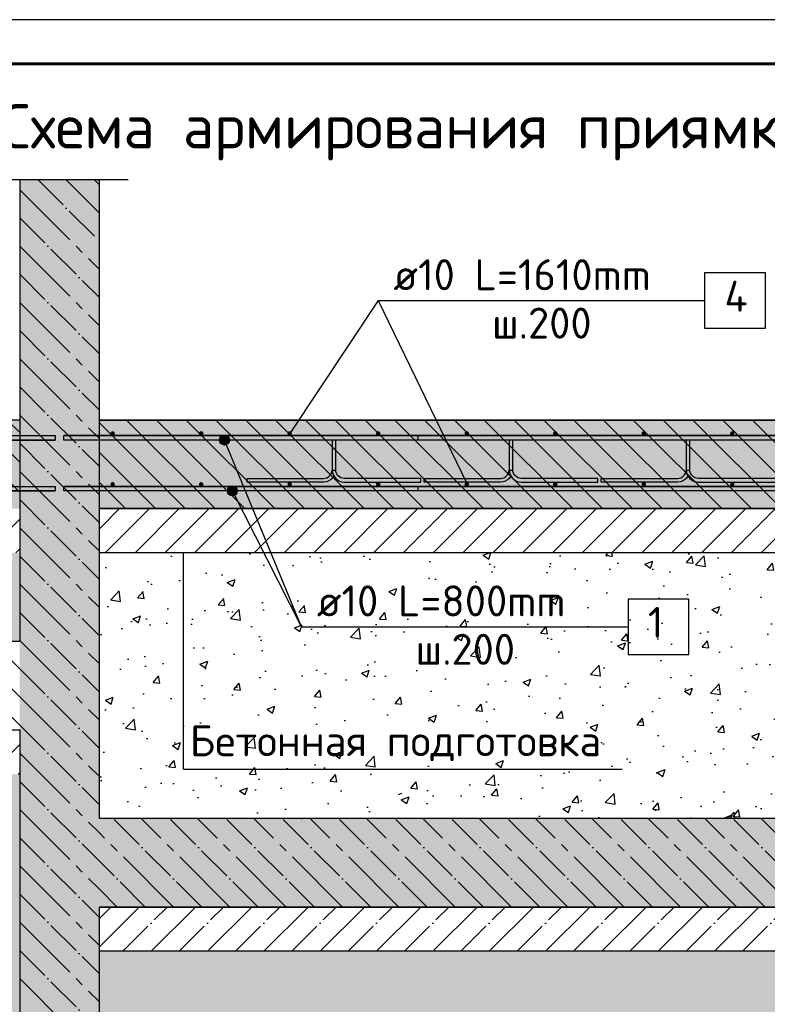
# Model space of a CAD drawing. Header units: millimetres. Extents: x 40580 to 559114, y -343730 to 81020.
# Tile 266 of 656: x 307726 to 316172, y -48516 to -37394. Entities that reach past the tile are written whole.
import ezdxf

# ---------------------------------------------------------------- set-up
doc = ezdxf.new("R2010")
doc.units = ezdxf.units.MM
doc.linetypes.add('______11', pattern=[500, 400, -50, 0, -50])
doc.linetypes.add('______5', pattern=[1100, 800, -100, 100, -100])
for name, color, linetype in [('_____________________', 96, 'Continuous'), ('______________________', 7, 'Continuous'), ('_________________________0', 7, 'Continuous'), ('Тонкие', 7, 'Continuous'), ('ФВ-2', 7, 'Continuous')]:
    doc.layers.add(name, color=color, linetype=linetype)
doc.layers.add('Standard', color=7, linetype='Continuous', lineweight=25)
doc.styles.add('ISOCPEUR', font='isocpeur.ttf')
doc.linetypes.add('ГОСТ 2.303 8', pattern='A,40,[2,GOST 2.303-68.shx,S=1,R=0,X=0,Y=0],-8', length=48)

# ---------------------------------------------------------------- blocks, each defined once
blk = doc.blocks.new('Из_буфера8386')
at = {"linetype": 'Continuous', "lineweight": 25, "ltscale": 100}
blk.add_lwpolyline([(62, 59400), (62, 0), (42062, 0), (42062, 59400), (62, 59400)], dxfattribs=at)
blk.add_lwpolyline([(62, 59400), (62, 0), (42062, 0), (42062, 59400), (62, 59400)], dxfattribs=at)
at = {"linetype": 'Continuous', "lineweight": 60, "ltscale": 100}
blk.add_lwpolyline([(2062, 58900), (2062, 500), (41562, 500), (41562, 58900), (2062, 58900)], dxfattribs=at)

msp = doc.modelspace()

# ---------------------------------------------------------------- hatches: boundary and pattern name
at = {"layer": 'Standard', "linetype": 'Continuous'}
for points in [[(307726.5, -55416.8), (308626.5, -55416.8), (308626.5, -39204.2), (307726.5, -39204.2)], [(307726.5, -41916.8), (299726.5, -41916.8), (299726.5, -42916.8), (307726.5, -42916.8)], [(321926.5, -41916.8), (308626.5, -41916.8), (308626.5, -42916.8), (321926.5, -42916.8)], [(321926.5, -46416.8), (308626.5, -46416.8), (308626.5, -47416.8), (321926.5, -47416.8)]]:
    msp.add_hatch(color=9, dxfattribs=at).paths.add_polyline_path(points)
at = {"layer": 'ФВ-2'}
h = msp.add_hatch(dxfattribs=at)
h.set_pattern_fill('ANSI31', color=253, scale=75, angle=90)
h.set_pattern_definition([(135, (-1113078.07, 1151771.47), (-168.379802, -168.379802), [])])
edge = h.paths.add_edge_path()
edge.add_line((321926.5, -41916.8), (321926.5, -42916.8))
edge.add_line((321926.5, -42916.8), (308626.5, -42916.8))
edge.add_line((308626.5, -42916.8), (308626.5, -41916.8))
edge.add_line((321926.5, -41916.8), (308626.5, -41916.8))
h.paths.add_polyline_path([(299726.5, -41916.8), (307726.5, -41916.8), (307726.5, -42916.8), (299726.5, -42916.8)])
h = msp.add_hatch(dxfattribs=at)
h.set_pattern_fill('ANSI31', color=253, scale=75)
h.set_pattern_definition([(45, (-1113078.07, 1151771.47), (-168.379802, 168.379802), [])])
h.paths.add_polyline_path([(321926.5, -42916.8), (321926.5, -43416.8), (308626.5, -43416.8), (308626.5, -42916.8)])
h.paths.add_polyline_path([(307726.5, -42916.8), (307726.5, -43416.8), (299726.5, -43416.8), (299726.5, -42916.8)])
h = msp.add_hatch(dxfattribs=at)
h.set_pattern_fill('AR-CONC', color=256, scale=5)
h.set_pattern_definition([(50, (-35811, 69074.55), (910.9233, -79.6954), [95.25, -1047.75]), (355, (-35811, 69074.55), (-176.217, 955.2842), [76.2, -838.203]), (100.45144, (-35735.1, 69067.9), (734.7062, 875.5888), [80.95, -890.4512]), (46.1842, (-35811, 69328.5), (1355.3952, -210.2116), [142.875, -1571.625]), (96.63556, (-35698.1, 69311), (1187.0207, 1237.1306), [121.425, -1335.678]), (351.18415, (-35811, 69328.5), (1187.0207, 1237.1306), [114.3, -1257.2987]), (21, (-35684, 69265.05), (758.072, -511.326), [95.25, -1047.75]), (326, (-35684, 69265.05), (309.0101, 920.9398), [76.2, -838.2]), (71.45144, (-35620.9, 69222.4), (1067.082, 409.6138), [80.95, -890.4497]), (37.5, (-35811.03, 69074.55), (15.44302, 422.7752), [0, -828.04, 0, -850.9, 0, -841.375]), (7.5, (-35811.03, 69074.55), (334.0983, 500.9029), [0, -485.14, 0, -808.99, 0, -320.675]), (327.5, (-36094.24, 69074.55), (677.95298, -28.64372), [0, -317.5, 0, -990.6, 0, -1314.45]), (317.5, (-36221.24, 69074.55), (740.6459, 127.1325), [0, -412.75, 0, -657.86, 0, -933.45])])
h.paths.add_polyline_path([(307726.5, -55416.8), (299726.5, -55416.8), (299726.5, -45916.8), (307726.5, -45916.8)])
h.paths.add_polyline_path([(321926.5, -52242.5), (321926.5, -52560.7), (321926.5, -52878.9), (321926.5, -53197.1), (321926.5, -53515.3), (321926.5, -53833.5), (321926.5, -54151.7), (321926.5, -54469.9), (321926.5, -54788.1), (321926.5, -55106.3), (321926.5, -55416.8), (321666.1, -55416.8), (321347.9, -55416.8), (321029.7, -55416.8), (320711.5, -55416.8), (320393.3, -55416.8), (320075.1, -55416.8), (319756.9, -55416.8), (319438.7, -55416.8), (319120.5, -55416.8), (318802.3, -55416.8), (318484.1, -55416.8), (318165.9, -55416.8), (317847.7, -55416.8), (317529.5, -55416.8), (317211.3, -55416.8), (316893.1, -55416.8), (316574.9, -55416.8), (316256.7, -55416.8), (315938.5, -55416.8), (315620.3, -55416.8), (315302.1, -55416.8), (314983.9, -55416.8), (314665.7, -55416.8), (314347.5, -55416.8), (314029.3, -55416.8), (313711.1, -55416.8), (313392.9, -55416.8), (313074.7, -55416.8), (312756.5, -55416.8), (312438.3, -55416.8), (312120.1, -55416.8), (311801.9, -55416.8), (311483.7, -55416.8), (311165.5, -55416.8), (310847.3, -55416.8), (310529.1, -55416.8), (310210.9, -55416.8), (309892.7, -55416.8), (309574.5, -55416.8), (309256.3, -55416.8), (308938.1, -55416.8), (308626.5, -55416.8), (308626.5, -55170.6), (308626.5, -54852.4), (308626.5, -54534.2), (308626.5, -54216), (308626.5, -53897.8), (308626.5, -53579.6), (308626.5, -53261.4), (308626.5, -52943.2), (308626.5, -52625), (308626.5, -52306.8), (308626.5, -51988.6), (308626.5, -51670.4), (308626.5, -51352.2), (308626.5, -51034), (308626.5, -50715.8), (308626.5, -50397.6), (308626.5, -50079.4), (308626.5, -49761.2), (308626.5, -49443), (308626.5, -49124.8), (308626.5, -48806.6), (308626.5, -48488.4), (308626.5, -48170.2), (308626.5, -47916.8), (308892.5, -47916.8), (309210.7, -47916.8), (309528.9, -47916.8), (309847.1, -47916.8), (310165.3, -47916.8), (310483.5, -47916.8), (310801.7, -47916.8), (311119.9, -47916.8), (311438.1, -47916.8), (311756.3, -47916.8), (312074.5, -47916.8), (312392.7, -47916.8), (312710.9, -47916.8), (313029.1, -47916.8), (313347.3, -47916.8), (313665.5, -47916.8), (313983.7, -47916.8), (314301.9, -47916.8), (314620.1, -47916.8), (314938.3, -47916.8), (315256.5, -47916.8), (315574.7, -47916.8), (315892.9, -47916.8), (316211.1, -47916.8), (316529.3, -47916.8), (316847.5, -47916.8), (317165.7, -47916.8), (317483.9, -47916.8), (317802.1, -47916.8), (318120.3, -47916.8), (318438.5, -47916.8), (318756.7, -47916.8), (319074.9, -47916.8), (319393.1, -47916.8), (319711.3, -47916.8), (320029.5, -47916.8), (320347.7, -47916.8), (320665.9, -47916.8), (320984.1, -47916.8), (321302.3, -47916.8), (321620.5, -47916.8), (321926.5, -47916.8), (321926.5, -48105.9), (321926.5, -48424.1), (321926.5, -48742.3), (321926.5, -49060.5), (321926.5, -49378.7), (321926.5, -49696.9), (321926.5, -50015.1), (321926.5, -50333.3), (321926.5, -50651.5), (321926.5, -50969.7), (321926.5, -51287.9), (321926.5, -51606.1), (321926.5, -51924.3)])
h.paths.add_polyline_path([(299726.5, -43725), (299726.5, -43428.8), (299733.7, -43416.8), (303876.2, -43416.8), (305632.5, -43416.8), (306681.6, -43416.8), (306467.2, -43943.3), (302779.7, -43943.3), (302779.7, -43630.8), (302092.2, -43630.8), (302092.2, -44255.8), (302779.7, -44255.8), (302779.7, -43943.3), (306467.2, -43943.3), (306785.6, -43416.8), (307726.5, -43416.8), (307726.5, -43451.9), (307726.5, -43770.1), (307726.5, -44088.3), (307726.5, -44406.5), (307726.5, -44416.8), (307418.6, -44416.8), (307100.4, -44416.8), (306782.2, -44416.8), (306464, -44416.8), (306145.8, -44416.8), (305827.6, -44416.8), (305509.4, -44416.8), (305191.2, -44416.8), (304873, -44416.8), (304554.8, -44416.8), (304236.7, -44416.8), (303918.5, -44416.8), (303600.3, -44416.8), (303282.1, -44416.8), (302963.9, -44416.8), (302645.7, -44416.8), (302327.5, -44416.8), (302009.3, -44416.8), (301691.1, -44416.8), (301372.9, -44416.8), (301054.7, -44416.8), (300736.5, -44416.8), (300418.3, -44416.8), (300100.1, -44416.8), (299781.9, -44416.8), (299726.5, -44416.8), (299726.5, -44361.4), (299726.5, -44043.2)])
h = msp.add_hatch(dxfattribs=at)
h.set_pattern_fill('AR-CONC', color=256, scale=5)
h.set_pattern_definition([(50, (-270.3, 15093.1), (910.9233, -79.6954), [95.25, -1047.75]), (355, (-270.3, 15093.1), (-176.217, 955.2842), [76.2, -838.203]), (100.45144, (-194.4, 15086.4), (734.7062, 875.5888), [80.95, -890.4512]), (46.1842, (-270.3, 15347.1), (1355.3952, -210.2116), [142.875, -1571.625]), (96.63556, (-157.4, 15329.6), (1187.0207, 1237.1306), [121.425, -1335.678]), (351.18415, (-270.3, 15347), (1187.0207, 1237.1306), [114.3, -1257.2987]), (21, (-143.3, 15283.6), (758.072, -511.326), [95.25, -1047.75]), (326, (-143.3, 15283.6), (309.0101, 920.9398), [76.2, -838.2]), (71.45144, (-80.2, 15241), (1067.082, 409.6138), [80.95, -890.4497]), (37.5, (-270.34, 15093.07), (15.44302, 422.7752), [0, -828.04, 0, -850.9, 0, -841.375]), (7.5, (-270.34, 15093.07), (334.0983, 500.9029), [0, -485.14, 0, -808.99, 0, -320.675]), (327.5, (-553.55, 15093.07), (677.95298, -28.64372), [0, -317.5, 0, -990.6, 0, -1314.45]), (317.5, (-680.55, 15093.07), (740.6459, 127.1325), [0, -412.75, 0, -657.86, 0, -933.45])])
h.paths.add_polyline_path([(308626.5, -46416.8), (308626.5, -43416.8), (321926.5, -43416.8), (321926.5, -46416.8)])

# ---------------------------------------------------------------- linework, layer by layer
at = {"layer": '_____________________', "color": 7, "linetype": 'Continuous'}
for p, q in [((316151.5, -40254.3), (315464, -40254.3)), ((315464, -40254.3), (315464, -40879.3)), ((316151.5, -40879.3), (316151.5, -40254.3)), ((311776.5, -40566.8), (310776.5, -42066.8)), ((311776.5, -40566.8), (315464, -40566.8)), ((311776.5, -40566.8), (312781.3, -42640.9)), ((315464, -40879.3), (316151.5, -40879.3)), ((309983, -42141.8), (309983, -42141.8)), ((310039.3, -42085.6), (310039.3, -42085.6)), ((310911.7, -44251.4), (310039.3, -42141.8)), ((310095.5, -42141.8), (310095.5, -42141.8)), ((310039.3, -42198.1), (310039.3, -42198.1)), ((310128.7, -42660.6), (310128.7, -42660.6)), ((310072.5, -42716.8), (310072.5, -42716.8)), ((310911.7, -44251.4), (310128.7, -42716.8)), ((310128.7, -42773.1), (310128.7, -42773.1)), ((310185, -42716.8), (310185, -42716.8)), ((315286.7, -43938.9), (314599.2, -43938.9)), ((314599.2, -43938.9), (314599.2, -44563.9)), ((315286.7, -44563.9), (315286.7, -43938.9)), ((310911.7, -44251.4), (314599.2, -44251.4)), ((314599.2, -44563.9), (315286.7, -44563.9))]:
    msp.add_line(p, q, dxfattribs=at)
at = {"layer": '_____________________', "color": 4, "linetype": 'Continuous'}
for p, q in [((312226.5, -42141.8), (312226.5, -42091.8)), ((312226.5, -42716.8), (312226.5, -42666.8))]:
    msp.add_line(p, q, dxfattribs=at)
at = {"layer": '_____________________', "color": 4, "linetype": 'Continuous', "extrusion": (0, 0, -1)}
for points in [[(-299326.5, -42141.8), (-299326.5, -42091.8), (-308126.5, -42091.8), (-308126.5, -42141.8), (-299326.5, -42141.8), (-308126.5, -42141.8), (-299326.5, -42141.8), (-308126.5, -42141.8)], [(-299326.5, -42716.8), (-299326.5, -42666.8), (-308126.5, -42666.8), (-308126.5, -42716.8), (-299326.5, -42716.8), (-308126.5, -42716.8), (-299326.5, -42716.8), (-308126.5, -42716.8)]]:
    msp.add_lwpolyline(points, dxfattribs=at)
at = {"layer": '_____________________', "color": 4, "linetype": 'Continuous'}
for points in [[(322326.5, -42091.8), (322326.5, -42141.8), (308226.5, -42141.8), (308226.5, -42091.8), (322326.5, -42091.8), (308226.5, -42091.8), (322326.5, -42091.8), (308226.5, -42091.8)], [(322326.5, -42666.8), (322326.5, -42716.8), (308226.5, -42716.8), (308226.5, -42666.8), (322326.5, -42666.8), (308226.5, -42666.8), (322326.5, -42666.8), (308226.5, -42666.8)]]:
    msp.add_lwpolyline(points, dxfattribs=at)
at = {"layer": '_____________________', "color": 7, "linetype": 'Continuous'}
for centre in [(310039.3, -42141.8), (310128.7, -42716.8)]:
    msp.add_circle(centre, 56.3, dxfattribs=at)
at = {"layer": '_____________________', "color": 4, "linetype": 'Continuous'}
for points in [[(308753.4, -42076.4), (308751.5, -42066.8), (308753.4, -42057.2)], [(308758.8, -42084.5), (308753.4, -42057.2), (308758.8, -42049.1)], [(308753.4, -42076.4), (308753.4, -42057.2), (308758.8, -42084.5)], [(308766.9, -42089.9), (308758.8, -42049.1), (308766.9, -42043.7)], [(308758.8, -42084.5), (308758.8, -42049.1), (308766.9, -42089.9)], [(308776.5, -42091.8), (308766.9, -42043.7), (308776.5, -42041.8)], [(308766.9, -42089.9), (308766.9, -42043.7), (308776.5, -42091.8)], [(308776.5, -42091.8), (308776.5, -42041.8), (308786.1, -42089.9)], [(308786.1, -42089.9), (308776.5, -42041.8), (308786.1, -42043.7)], [(308786.1, -42089.9), (308786.1, -42043.7), (308794.2, -42084.5)], [(308794.2, -42084.5), (308786.1, -42043.7), (308794.2, -42049.1)], [(308794.2, -42084.5), (308794.2, -42049.1), (308799.6, -42076.4)], [(308799.6, -42076.4), (308794.2, -42049.1), (308799.6, -42057.2)], [(308799.6, -42076.4), (308799.6, -42057.2), (308801.5, -42066.8)], [(309753.4, -42076.4), (309751.5, -42066.8), (309753.4, -42057.2)], [(309758.8, -42084.5), (309753.4, -42057.2), (309758.8, -42049.1)], [(309753.4, -42076.4), (309753.4, -42057.2), (309758.8, -42084.5)], [(309766.9, -42089.9), (309758.8, -42049.1), (309766.9, -42043.7)], [(309758.8, -42084.5), (309758.8, -42049.1), (309766.9, -42089.9)], [(309776.5, -42091.8), (309766.9, -42043.7), (309776.5, -42041.8)], [(309766.9, -42089.9), (309766.9, -42043.7), (309776.5, -42091.8)], [(309776.5, -42091.8), (309776.5, -42041.8), (309786.1, -42089.9)], [(309786.1, -42089.9), (309776.5, -42041.8), (309786.1, -42043.7)], [(309786.1, -42089.9), (309786.1, -42043.7), (309794.2, -42084.5)], [(309794.2, -42084.5), (309786.1, -42043.7), (309794.2, -42049.1)], [(309794.2, -42084.5), (309794.2, -42049.1), (309799.6, -42076.4)], [(309799.6, -42076.4), (309794.2, -42049.1), (309799.6, -42057.2)], [(309799.6, -42076.4), (309799.6, -42057.2), (309801.5, -42066.8)], [(310753.4, -42076.4), (310751.5, -42066.8), (310753.4, -42057.2)], [(310758.8, -42084.5), (310753.4, -42057.2), (310758.8, -42049.1)], [(310753.4, -42076.4), (310753.4, -42057.2), (310758.8, -42084.5)], [(310766.9, -42089.9), (310758.8, -42049.1), (310766.9, -42043.7)], [(310758.8, -42084.5), (310758.8, -42049.1), (310766.9, -42089.9)], [(310776.5, -42091.8), (310766.9, -42043.7), (310776.5, -42041.8)], [(310766.9, -42089.9), (310766.9, -42043.7), (310776.5, -42091.8)], [(310776.5, -42091.8), (310776.5, -42041.8), (310786.1, -42089.9)], [(310786.1, -42089.9), (310776.5, -42041.8), (310786.1, -42043.7)], [(310786.1, -42089.9), (310786.1, -42043.7), (310794.2, -42084.5)], [(310794.2, -42084.5), (310786.1, -42043.7), (310794.2, -42049.1)], [(310794.2, -42084.5), (310794.2, -42049.1), (310799.6, -42076.4)], [(310799.6, -42076.4), (310794.2, -42049.1), (310799.6, -42057.2)], [(310799.6, -42076.4), (310799.6, -42057.2), (310801.5, -42066.8)], [(311753.4, -42076.4), (311751.5, -42066.8), (311753.4, -42057.2)], [(311758.8, -42084.5), (311753.4, -42057.2), (311758.8, -42049.1)], [(311753.4, -42076.4), (311753.4, -42057.2), (311758.8, -42084.5)], [(311766.9, -42089.9), (311758.8, -42049.1), (311766.9, -42043.7)], [(311758.8, -42084.5), (311758.8, -42049.1), (311766.9, -42089.9)], [(311776.5, -42091.8), (311766.9, -42043.7), (311776.5, -42041.8)], [(311766.9, -42089.9), (311766.9, -42043.7), (311776.5, -42091.8)], [(311776.5, -42091.8), (311776.5, -42041.8), (311786.1, -42089.9)], [(311786.1, -42089.9), (311776.5, -42041.8), (311786.1, -42043.7)], [(311786.1, -42089.9), (311786.1, -42043.7), (311794.2, -42084.5)], [(311794.2, -42084.5), (311786.1, -42043.7), (311794.2, -42049.1)], [(311794.2, -42084.5), (311794.2, -42049.1), (311799.6, -42076.4)], [(311799.6, -42076.4), (311794.2, -42049.1), (311799.6, -42057.2)], [(311799.6, -42076.4), (311799.6, -42057.2), (311801.5, -42066.8)], [(312753.4, -42076.4), (312751.5, -42066.8), (312753.4, -42057.2)], [(312758.8, -42084.5), (312753.4, -42057.2), (312758.8, -42049.1)], [(312753.4, -42076.4), (312753.4, -42057.2), (312758.8, -42084.5)], [(312766.9, -42089.9), (312758.8, -42049.1), (312766.9, -42043.7)], [(312758.8, -42084.5), (312758.8, -42049.1), (312766.9, -42089.9)], [(312776.5, -42091.8), (312766.9, -42043.7), (312776.5, -42041.8)], [(312766.9, -42089.9), (312766.9, -42043.7), (312776.5, -42091.8)], [(312776.5, -42091.8), (312776.5, -42041.8), (312786.1, -42089.9)], [(312786.1, -42089.9), (312776.5, -42041.8), (312786.1, -42043.7)], [(312786.1, -42089.9), (312786.1, -42043.7), (312794.2, -42084.5)], [(312794.2, -42084.5), (312786.1, -42043.7), (312794.2, -42049.1)], [(312794.2, -42084.5), (312794.2, -42049.1), (312799.6, -42076.4)], [(312799.6, -42076.4), (312794.2, -42049.1), (312799.6, -42057.2)], [(312799.6, -42076.4), (312799.6, -42057.2), (312801.5, -42066.8)], [(313753.4, -42076.4), (313751.5, -42066.8), (313753.4, -42057.2)], [(313758.8, -42084.5), (313753.4, -42057.2), (313758.8, -42049.1)], [(313753.4, -42076.4), (313753.4, -42057.2), (313758.8, -42084.5)], [(313766.9, -42089.9), (313758.8, -42049.1), (313766.9, -42043.7)], [(313758.8, -42084.5), (313758.8, -42049.1), (313766.9, -42089.9)], [(313776.5, -42091.8), (313766.9, -42043.7), (313776.5, -42041.8)], [(313766.9, -42089.9), (313766.9, -42043.7), (313776.5, -42091.8)], [(313776.5, -42091.8), (313776.5, -42041.8), (313786.1, -42089.9)], [(313786.1, -42089.9), (313776.5, -42041.8), (313786.1, -42043.7)], [(313786.1, -42089.9), (313786.1, -42043.7), (313794.2, -42084.5)], [(313794.2, -42084.5), (313786.1, -42043.7), (313794.2, -42049.1)], [(313794.2, -42084.5), (313794.2, -42049.1), (313799.6, -42076.4)], [(313799.6, -42076.4), (313794.2, -42049.1), (313799.6, -42057.2)], [(313799.6, -42076.4), (313799.6, -42057.2), (313801.5, -42066.8)], [(314753.4, -42076.4), (314751.5, -42066.8), (314753.4, -42057.2)], [(314758.8, -42084.5), (314753.4, -42057.2), (314758.8, -42049.1)], [(314753.4, -42076.4), (314753.4, -42057.2), (314758.8, -42084.5)], [(314766.9, -42089.9), (314758.8, -42049.1), (314766.9, -42043.7)], [(314758.8, -42084.5), (314758.8, -42049.1), (314766.9, -42089.9)], [(314776.5, -42091.8), (314766.9, -42043.7), (314776.5, -42041.8)], [(314766.9, -42089.9), (314766.9, -42043.7), (314776.5, -42091.8)], [(314776.5, -42091.8), (314776.5, -42041.8), (314786.1, -42089.9)], [(314786.1, -42089.9), (314776.5, -42041.8), (314786.1, -42043.7)], [(314786.1, -42089.9), (314786.1, -42043.7), (314794.2, -42084.5)], [(314794.2, -42084.5), (314786.1, -42043.7), (314794.2, -42049.1)], [(314794.2, -42084.5), (314794.2, -42049.1), (314799.6, -42076.4)], [(314799.6, -42076.4), (314794.2, -42049.1), (314799.6, -42057.2)], [(314799.6, -42076.4), (314799.6, -42057.2), (314801.5, -42066.8)], [(315753.4, -42076.4), (315751.5, -42066.8), (315753.4, -42057.2)], [(315758.8, -42084.5), (315753.4, -42057.2), (315758.8, -42049.1)], [(315753.4, -42076.4), (315753.4, -42057.2), (315758.8, -42084.5)], [(315766.9, -42089.9), (315758.8, -42049.1), (315766.9, -42043.7)], [(315758.8, -42084.5), (315758.8, -42049.1), (315766.9, -42089.9)], [(315776.5, -42091.8), (315766.9, -42043.7), (315776.5, -42041.8)], [(315766.9, -42089.9), (315766.9, -42043.7), (315776.5, -42091.8)], [(315776.5, -42091.8), (315776.5, -42041.8), (315786.1, -42089.9)], [(315786.1, -42089.9), (315776.5, -42041.8), (315786.1, -42043.7)], [(315786.1, -42089.9), (315786.1, -42043.7), (315794.2, -42084.5)], [(315794.2, -42084.5), (315786.1, -42043.7), (315794.2, -42049.1)], [(315794.2, -42084.5), (315794.2, -42049.1), (315799.6, -42076.4)], [(315799.6, -42076.4), (315794.2, -42049.1), (315799.6, -42057.2)], [(315799.6, -42076.4), (315799.6, -42057.2), (315801.5, -42066.8)], [(308753.4, -42651.4), (308751.5, -42641.8), (308753.4, -42632.2)], [(308758.8, -42659.5), (308753.4, -42632.2), (308758.8, -42624.1)], [(308753.4, -42651.4), (308753.4, -42632.2), (308758.8, -42659.5)], [(308766.9, -42664.9), (308758.8, -42624.1), (308766.9, -42618.7)], [(308758.8, -42659.5), (308758.8, -42624.1), (308766.9, -42664.9)], [(308776.5, -42666.8), (308766.9, -42618.7), (308776.5, -42616.8)], [(308766.9, -42664.9), (308766.9, -42618.7), (308776.5, -42666.8)], [(308776.5, -42666.8), (308776.5, -42616.8), (308786.1, -42664.9)], [(308786.1, -42664.9), (308776.5, -42616.8), (308786.1, -42618.7)], [(308786.1, -42664.9), (308786.1, -42618.7), (308794.2, -42659.5)], [(308794.2, -42659.5), (308786.1, -42618.7), (308794.2, -42624.1)], [(308794.2, -42659.5), (308794.2, -42624.1), (308799.6, -42651.4)], [(308799.6, -42651.4), (308794.2, -42624.1), (308799.6, -42632.2)], [(308799.6, -42651.4), (308799.6, -42632.2), (308801.5, -42641.8)], [(309753.4, -42651.4), (309751.5, -42641.8), (309753.4, -42632.2)], [(309758.8, -42659.5), (309753.4, -42632.2), (309758.8, -42624.1)], [(309753.4, -42651.4), (309753.4, -42632.2), (309758.8, -42659.5)], [(309766.9, -42664.9), (309758.8, -42624.1), (309766.9, -42618.7)], [(309758.8, -42659.5), (309758.8, -42624.1), (309766.9, -42664.9)], [(309776.5, -42666.8), (309766.9, -42618.7), (309776.5, -42616.8)], [(309766.9, -42664.9), (309766.9, -42618.7), (309776.5, -42666.8)], [(309776.5, -42666.8), (309776.5, -42616.8), (309786.1, -42664.9)], [(309786.1, -42664.9), (309776.5, -42616.8), (309786.1, -42618.7)], [(309786.1, -42664.9), (309786.1, -42618.7), (309794.2, -42659.5)], [(309794.2, -42659.5), (309786.1, -42618.7), (309794.2, -42624.1)], [(309794.2, -42659.5), (309794.2, -42624.1), (309799.6, -42651.4)], [(309799.6, -42651.4), (309794.2, -42624.1), (309799.6, -42632.2)], [(309799.6, -42651.4), (309799.6, -42632.2), (309801.5, -42641.8)], [(310753.4, -42651.4), (310751.5, -42641.8), (310753.4, -42632.2)], [(310758.8, -42659.5), (310753.4, -42632.2), (310758.8, -42624.1)], [(310753.4, -42651.4), (310753.4, -42632.2), (310758.8, -42659.5)], [(310766.9, -42664.9), (310758.8, -42624.1), (310766.9, -42618.7)], [(310758.8, -42659.5), (310758.8, -42624.1), (310766.9, -42664.9)], [(310776.5, -42666.8), (310766.9, -42618.7), (310776.5, -42616.8)], [(310766.9, -42664.9), (310766.9, -42618.7), (310776.5, -42666.8)], [(310776.5, -42666.8), (310776.5, -42616.8), (310786.1, -42664.9)], [(310786.1, -42664.9), (310776.5, -42616.8), (310786.1, -42618.7)], [(310786.1, -42664.9), (310786.1, -42618.7), (310794.2, -42659.5)], [(310794.2, -42659.5), (310786.1, -42618.7), (310794.2, -42624.1)], [(310794.2, -42659.5), (310794.2, -42624.1), (310799.6, -42651.4)], [(310799.6, -42651.4), (310794.2, -42624.1), (310799.6, -42632.2)], [(310799.6, -42651.4), (310799.6, -42632.2), (310801.5, -42641.8)], [(311753.4, -42651.4), (311751.5, -42641.8), (311753.4, -42632.2)], [(311758.8, -42659.5), (311753.4, -42632.2), (311758.8, -42624.1)], [(311753.4, -42651.4), (311753.4, -42632.2), (311758.8, -42659.5)], [(311766.9, -42664.9), (311758.8, -42624.1), (311766.9, -42618.7)], [(311758.8, -42659.5), (311758.8, -42624.1), (311766.9, -42664.9)], [(311776.5, -42666.8), (311766.9, -42618.7), (311776.5, -42616.8)], [(311766.9, -42664.9), (311766.9, -42618.7), (311776.5, -42666.8)], [(311776.5, -42666.8), (311776.5, -42616.8), (311786.1, -42664.9)], [(311786.1, -42664.9), (311776.5, -42616.8), (311786.1, -42618.7)], [(311786.1, -42664.9), (311786.1, -42618.7), (311794.2, -42659.5)], [(311794.2, -42659.5), (311786.1, -42618.7), (311794.2, -42624.1)], [(311794.2, -42659.5), (311794.2, -42624.1), (311799.6, -42651.4)], [(311799.6, -42651.4), (311794.2, -42624.1), (311799.6, -42632.2)], [(311799.6, -42651.4), (311799.6, -42632.2), (311801.5, -42641.8)], [(312753.4, -42651.4), (312751.5, -42641.8), (312753.4, -42632.2)], [(312758.8, -42659.5), (312753.4, -42632.2), (312758.8, -42624.1)], [(312753.4, -42651.4), (312753.4, -42632.2), (312758.8, -42659.5)], [(312766.9, -42664.9), (312758.8, -42624.1), (312766.9, -42618.7)], [(312758.8, -42659.5), (312758.8, -42624.1), (312766.9, -42664.9)], [(312776.5, -42666.8), (312766.9, -42618.7), (312776.5, -42616.8)], [(312766.9, -42664.9), (312766.9, -42618.7), (312776.5, -42666.8)], [(312776.5, -42666.8), (312776.5, -42616.8), (312786.1, -42664.9)], [(312786.1, -42664.9), (312776.5, -42616.8), (312786.1, -42618.7)], [(312786.1, -42664.9), (312786.1, -42618.7), (312794.2, -42659.5)], [(312794.2, -42659.5), (312786.1, -42618.7), (312794.2, -42624.1)], [(312794.2, -42659.5), (312794.2, -42624.1), (312799.6, -42651.4)], [(312799.6, -42651.4), (312794.2, -42624.1), (312799.6, -42632.2)], [(312799.6, -42651.4), (312799.6, -42632.2), (312801.5, -42641.8)], [(313753.4, -42651.4), (313751.5, -42641.8), (313753.4, -42632.2)], [(313758.8, -42659.5), (313753.4, -42632.2), (313758.8, -42624.1)], [(313753.4, -42651.4), (313753.4, -42632.2), (313758.8, -42659.5)], [(313766.9, -42664.9), (313758.8, -42624.1), (313766.9, -42618.7)], [(313758.8, -42659.5), (313758.8, -42624.1), (313766.9, -42664.9)], [(313776.5, -42666.8), (313766.9, -42618.7), (313776.5, -42616.8)], [(313766.9, -42664.9), (313766.9, -42618.7), (313776.5, -42666.8)], [(313776.5, -42666.8), (313776.5, -42616.8), (313786.1, -42664.9)], [(313786.1, -42664.9), (313776.5, -42616.8), (313786.1, -42618.7)], [(313786.1, -42664.9), (313786.1, -42618.7), (313794.2, -42659.5)], [(313794.2, -42659.5), (313786.1, -42618.7), (313794.2, -42624.1)], [(313794.2, -42659.5), (313794.2, -42624.1), (313799.6, -42651.4)], [(313799.6, -42651.4), (313794.2, -42624.1), (313799.6, -42632.2)], [(313799.6, -42651.4), (313799.6, -42632.2), (313801.5, -42641.8)], [(314753.4, -42651.4), (314751.5, -42641.8), (314753.4, -42632.2)], [(314758.8, -42659.5), (314753.4, -42632.2), (314758.8, -42624.1)], [(314753.4, -42651.4), (314753.4, -42632.2), (314758.8, -42659.5)], [(314766.9, -42664.9), (314758.8, -42624.1), (314766.9, -42618.7)], [(314758.8, -42659.5), (314758.8, -42624.1), (314766.9, -42664.9)], [(314776.5, -42666.8), (314766.9, -42618.7), (314776.5, -42616.8)], [(314766.9, -42664.9), (314766.9, -42618.7), (314776.5, -42666.8)], [(314776.5, -42666.8), (314776.5, -42616.8), (314786.1, -42664.9)], [(314786.1, -42664.9), (314776.5, -42616.8), (314786.1, -42618.7)], [(314786.1, -42664.9), (314786.1, -42618.7), (314794.2, -42659.5)], [(314794.2, -42659.5), (314786.1, -42618.7), (314794.2, -42624.1)], [(314794.2, -42659.5), (314794.2, -42624.1), (314799.6, -42651.4)], [(314799.6, -42651.4), (314794.2, -42624.1), (314799.6, -42632.2)], [(314799.6, -42651.4), (314799.6, -42632.2), (314801.5, -42641.8)], [(315753.4, -42651.4), (315751.5, -42641.8), (315753.4, -42632.2)], [(315758.8, -42659.5), (315753.4, -42632.2), (315758.8, -42624.1)], [(315753.4, -42651.4), (315753.4, -42632.2), (315758.8, -42659.5)], [(315766.9, -42664.9), (315758.8, -42624.1), (315766.9, -42618.7)], [(315758.8, -42659.5), (315758.8, -42624.1), (315766.9, -42664.9)], [(315776.5, -42666.8), (315766.9, -42618.7), (315776.5, -42616.8)], [(315766.9, -42664.9), (315766.9, -42618.7), (315776.5, -42666.8)], [(315776.5, -42666.8), (315776.5, -42616.8), (315786.1, -42664.9)], [(315786.1, -42664.9), (315776.5, -42616.8), (315786.1, -42618.7)], [(315786.1, -42664.9), (315786.1, -42618.7), (315794.2, -42659.5)], [(315794.2, -42659.5), (315786.1, -42618.7), (315794.2, -42624.1)], [(315794.2, -42659.5), (315794.2, -42624.1), (315799.6, -42651.4)], [(315799.6, -42651.4), (315794.2, -42624.1), (315799.6, -42632.2)], [(315799.6, -42651.4), (315799.6, -42632.2), (315801.5, -42641.8)]]:
    msp.add_solid(points, dxfattribs=at)
at = {"layer": '_____________________', "color": 7, "linetype": 'Continuous'}
for points in [[(309990.9, -42139.7), (309983, -42141.8), (309990.9, -42113.7)], [(310087.6, -42141.8), (309983, -42141.8), (310087.6, -42113.7)], [(309990.9, -42169.9), (309983, -42141.8), (309990.9, -42141.8)], [(310011.1, -42108.3), (309990.9, -42113.7), (310011.1, -42093.4)], [(310067.4, -42113.7), (309990.9, -42113.7), (310067.4, -42093.4)], [(309990.9, -42139.7), (309990.9, -42113.7), (310087.6, -42113.7)], [(309990.9, -42169.9), (309990.9, -42141.8), (310095.5, -42141.8)], [(310087.6, -42169.9), (309990.9, -42169.9), (310087.6, -42143.9)], [(310039.3, -42093.4), (310011.1, -42093.4), (310039.3, -42085.6)], [(310011.1, -42108.3), (310011.1, -42093.4), (310067.4, -42093.4)], [(310039.3, -42093.4), (310039.3, -42085.6), (310067.4, -42093.4)], [(310067.4, -42113.7), (310067.4, -42093.4), (310087.6, -42113.7)], [(310087.6, -42141.8), (310087.6, -42113.7), (310095.5, -42141.8)], [(310087.6, -42169.9), (310087.6, -42143.9), (310095.5, -42141.8)], [(310011.1, -42190.2), (309990.9, -42169.9), (310011.1, -42169.9)], [(310011.1, -42190.2), (310011.1, -42169.9), (310087.6, -42169.9)], [(310067.4, -42190.2), (310011.1, -42190.2), (310067.4, -42175.3)], [(310039.3, -42198.1), (310011.1, -42190.2), (310039.3, -42190.2)], [(310039.3, -42198.1), (310039.3, -42190.2), (310067.4, -42190.2)], [(310067.4, -42190.2), (310067.4, -42175.3), (310087.6, -42169.9)], [(310080.3, -42714.7), (310072.5, -42716.8), (310080.3, -42688.7)], [(310177.1, -42716.8), (310072.5, -42716.8), (310177.1, -42688.7)], [(310100.6, -42683.3), (310080.3, -42688.7), (310100.6, -42668.4)], [(310156.8, -42688.7), (310080.3, -42688.7), (310156.8, -42668.4)], [(310080.3, -42714.7), (310080.3, -42688.7), (310177.1, -42688.7)], [(310128.7, -42668.4), (310100.6, -42668.4), (310128.7, -42660.6)], [(310100.6, -42683.3), (310100.6, -42668.4), (310156.8, -42668.4)], [(310128.7, -42668.4), (310128.7, -42660.6), (310156.8, -42668.4)], [(310156.8, -42688.7), (310156.8, -42668.4), (310177.1, -42688.7)], [(310177.1, -42716.8), (310177.1, -42688.7), (310185, -42716.8)], [(310080.3, -42744.9), (310072.5, -42716.8), (310080.3, -42716.8)], [(310080.3, -42744.9), (310080.3, -42716.8), (310185, -42716.8)], [(310177.1, -42744.9), (310080.3, -42744.9), (310177.1, -42718.9)], [(310100.6, -42765.2), (310080.3, -42744.9), (310100.6, -42744.9)], [(310100.6, -42765.2), (310100.6, -42744.9), (310177.1, -42744.9)], [(310156.8, -42765.2), (310100.6, -42765.2), (310156.8, -42750.3)], [(310128.7, -42773.1), (310100.6, -42765.2), (310128.7, -42765.2)], [(310128.7, -42773.1), (310128.7, -42765.2), (310156.8, -42765.2)], [(310156.8, -42765.2), (310156.8, -42750.3), (310177.1, -42744.9)], [(310177.1, -42744.9), (310177.1, -42718.9), (310185, -42716.8)]]:
    msp.add_solid(points, dxfattribs=at)
at = {"layer": '_________________________0', "color": 7, "linetype": 'Continuous'}
msp.add_line((309576.7, -45859.6), (314530.6, -45859.6), dxfattribs=at)
at = {"layer": '_________________________0', "color": 40, "linetype": 'Continuous', "extrusion": (0, 0, -1)}
for points in [[(-311276.2, -42547.9), (-311271.4, -42556.6), (-311255.3, -42575.9), (-311236, -42591.9), (-311212.6, -42605), (-311187.2, -42613.4), (-311162.8, -42616.8), (-310296.2, -42616.8), (-310296.2, -42576.8), (-311160.1, -42576.8), (-311178.2, -42574.3), (-311196.5, -42568.3), (-311213.2, -42558.9), (-311226.9, -42547.5), (-311238.3, -42533.8), (-311247.7, -42517), (-311253.7, -42498.7), (-311256.2, -42480.7), (-311259.6, -42507.8), (-311268, -42533.2), (-311281.1, -42556.6), (-311297.2, -42575.9), (-311316.4, -42591.9), (-311339.8, -42605), (-311365.2, -42613.4), (-311389.6, -42616.8), (-312256.2, -42616.8), (-312256.2, -42576.8), (-311392.4, -42576.8), (-311374.3, -42574.3), (-311356, -42568.3), (-311339.2, -42558.9), (-311325.6, -42547.5), (-311314.2, -42533.8), (-311304.8, -42517), (-311298.7, -42498.7), (-311296.2, -42480.7), (-311296.2, -42141.8), (-311256.2, -42141.8), (-311256.2, -42480.7), (-311296.2, -42480.7)], [(-313276.2, -42547.9), (-313271.4, -42556.6), (-313255.3, -42575.9), (-313236, -42591.9), (-313212.6, -42605), (-313187.2, -42613.4), (-313162.8, -42616.8), (-312296.2, -42616.8), (-312296.2, -42576.8), (-313160.1, -42576.8), (-313178.2, -42574.3), (-313196.5, -42568.3), (-313213.2, -42558.9), (-313226.9, -42547.5), (-313238.3, -42533.8), (-313247.7, -42517), (-313253.7, -42498.7), (-313256.2, -42480.7), (-313259.6, -42507.8), (-313268, -42533.2), (-313281.1, -42556.6), (-313297.2, -42575.9), (-313316.4, -42591.9), (-313339.8, -42605), (-313365.2, -42613.4), (-313389.6, -42616.8), (-314256.2, -42616.8), (-314256.2, -42576.8), (-313392.4, -42576.8), (-313374.3, -42574.3), (-313356, -42568.3), (-313339.2, -42558.9), (-313325.6, -42547.5), (-313314.2, -42533.8), (-313304.8, -42517), (-313298.7, -42498.7), (-313296.2, -42480.7), (-313296.2, -42141.8), (-313256.2, -42141.8), (-313256.2, -42480.7), (-313296.2, -42480.7)], [(-316256.2, -42576.8), (-315392.4, -42576.8), (-315374.3, -42574.3), (-315356, -42568.3), (-315339.2, -42558.9), (-315325.6, -42547.5), (-315314.2, -42533.8), (-315304.8, -42517), (-315298.7, -42498.7), (-315296.2, -42480.7), (-315296.2, -42141.8), (-315256.2, -42141.8), (-315256.2, -42480.7), (-315296.2, -42480.7)], [(-315276.2, -42547.9), (-315271.4, -42556.6), (-315255.3, -42575.9), (-315236, -42591.9), (-315212.6, -42605), (-315187.2, -42613.4), (-315162.8, -42616.8), (-314296.2, -42616.8), (-314296.2, -42576.8), (-315160.1, -42576.8), (-315178.2, -42574.3), (-315196.5, -42568.3), (-315213.2, -42558.9), (-315226.9, -42547.5), (-315238.3, -42533.8), (-315247.7, -42517), (-315253.7, -42498.7), (-315256.2, -42480.7), (-315259.6, -42507.8), (-315268, -42533.2), (-315281.1, -42556.6), (-315297.2, -42575.9), (-315316.4, -42591.9), (-315339.8, -42605), (-315365.2, -42613.4), (-315389.6, -42616.8), (-316256.2, -42616.8)]]:
    msp.add_lwpolyline(points, dxfattribs=at)
at = {"layer": 'Standard', "color": 7, "linetype": 'ГОСТ 2.303 8', "ltscale": 30}
msp.add_line((308953, -39204.2), (307476.5, -39204.2), dxfattribs=at)
at = {"layer": 'Standard', "color": 7, "linetype": 'Continuous'}
for p, q in [((307726.5, -39204.2), (307726.5, -44416.8)), ((308626.5, -46416.8), (308626.5, -39204.2)), ((308626.5, -46416.8), (308626.5, -39204.2)), ((307726.5, -41916.8), (299726.5, -41916.8)), ((321926.5, -41916.8), (308626.5, -41916.8)), ((321926.5, -41916.8), (308626.5, -41916.8)), ((308626.5, -42916.8), (321926.5, -42916.8)), ((321926.5, -43416.8), (308626.5, -43416.8)), ((307726.5, -44416.8), (299726.5, -44416.8)), ((299726.5, -45416.8), (307726.5, -45416.8)), ((307726.5, -45416.8), (307726.5, -55416.8)), ((321926.5, -46416.8), (308626.5, -46416.8)), ((321926.5, -46416.8), (308626.5, -46416.8)), ((321726.5, -47416.8), (308626.5, -47416.8)), ((308626.5, -47416.8), (321926.5, -47416.8)), ((308626.5, -55416.8), (308626.5, -47416.8)), ((308626.5, -47416.8), (321926.5, -47416.8)), ((308626.5, -55416.8), (308626.5, -47416.8)), ((308626.5, -47416.8), (321926.5, -47416.8)), ((308626.5, -47916.8), (308626.5, -47416.8)), ((308626.5, -47416.8), (308626.5, -47416.8)), ((321926.5, -47916.8), (308626.5, -47916.8))]:
    msp.add_line(p, q, dxfattribs=at)
at = {"layer": 'Standard', "color": 253, "linetype": '______11'}
for p, q in [((307933.6, -39204.2), (308626.5, -39897.1)), ((308570, -39204.2), (308626.5, -39260.7)), ((307726.5, -39633.5), (308626.5, -40533.5)), ((307726.5, -40269.9), (308626.5, -41169.9)), ((307726.5, -40906.3), (308626.5, -41806.3)), ((307726.5, -41542.7), (308626.5, -42442.7)), ((307726.5, -42179.1), (308626.5, -43079.1)), ((307726.5, -42815.5), (308626.5, -43715.5)), ((307726.5, -43451.9), (308626.5, -44351.9)), ((307726.5, -44088.3), (308626.5, -44988.3)), ((307726.5, -45361.1), (306782.2, -44416.8)), ((307726.5, -44724.7), (307418.6, -44416.8)), ((307726.5, -44724.7), (308626.5, -45624.7)), ((307726.5, -45361.1), (308626.5, -46261.1)), ((307710.6, -45916.8), (307726.5, -45900.9)), ((307726.5, -45997.5), (308626.5, -46897.5)), ((309782.2, -47416.8), (308782.2, -46416.8)), ((310418.6, -47416.8), (309418.6, -46416.8)), ((311055, -47416.8), (310055, -46416.8)), ((311691.4, -47416.8), (310691.4, -46416.8)), ((312327.8, -47416.8), (311327.8, -46416.8)), ((312964.2, -47416.8), (311964.2, -46416.8)), ((313600.6, -47416.8), (312600.6, -46416.8)), ((314237, -47416.8), (313237, -46416.8)), ((314873.4, -47416.8), (313873.4, -46416.8)), ((315509.8, -47416.8), (314509.8, -46416.8)), ((316146.2, -47416.8), (315146.2, -46416.8)), ((316782.6, -47416.8), (315782.6, -46416.8)), ((307726.5, -46633.9), (308626.5, -47533.9)), ((309145.8, -47416.8), (308626.5, -46897.5)), ((307726.5, -47270.2), (308626.5, -48170.2)), ((308626.5, -47546.5), (308756.2, -47416.8)), ((308892.5, -47916.8), (309392.5, -47416.8)), ((309528.9, -47916.8), (310028.9, -47416.8)), ((310165.3, -47916.8), (310665.3, -47416.8)), ((310801.7, -47916.8), (311301.7, -47416.8)), ((311438.1, -47916.8), (311938.1, -47416.8)), ((312074.5, -47916.8), (312574.5, -47416.8)), ((312710.9, -47916.8), (313210.9, -47416.8)), ((313347.3, -47916.8), (313847.3, -47416.8)), ((313983.7, -47916.8), (314483.7, -47416.8)), ((314620.1, -47916.8), (315120.1, -47416.8)), ((315256.5, -47916.8), (315756.5, -47416.8)), ((315892.9, -47916.8), (316392.9, -47416.8)), ((307726.5, -47906.6), (308626.5, -48806.6))]:
    msp.add_line(p, q, dxfattribs=at)
at = {"layer": 'Standard', "color": 253, "linetype": '______5'}
for p, q in [((308251.8, -39204.2), (308626.5, -39578.9)), ((307726.5, -39315.3), (308626.5, -40215.3)), ((307726.5, -39951.7), (308626.5, -40851.7)), ((307726.5, -40588.1), (308626.5, -41488.1)), ((307726.5, -41224.5), (308626.5, -42124.5)), ((307726.5, -41860.9), (308626.5, -42760.9)), ((307726.5, -42497.3), (308626.5, -43397.3)), ((307726.5, -43133.7), (308626.5, -44033.7)), ((307726.5, -43770.1), (308626.5, -44670.1)), ((307726.5, -45042.9), (307100.4, -44416.8)), ((307726.5, -44406.5), (308626.5, -45306.5)), ((307726.5, -45042.9), (308626.5, -45942.9)), ((307392.4, -45916.8), (307726.5, -45582.7)), ((307726.5, -45679.3), (308626.5, -46579.3)), ((307726.5, -46315.7), (308626.5, -47215.7)), ((310100.4, -47416.8), (309100.4, -46416.8)), ((310736.8, -47416.8), (309736.8, -46416.8)), ((311373.2, -47416.8), (310373.2, -46416.8)), ((312009.6, -47416.8), (311009.6, -46416.8)), ((312646, -47416.8), (311646, -46416.8)), ((313282.4, -47416.8), (312282.4, -46416.8)), ((313918.8, -47416.8), (312918.8, -46416.8)), ((314555.2, -47416.8), (313555.2, -46416.8)), ((315191.6, -47416.8), (314191.6, -46416.8)), ((315828, -47416.8), (314828, -46416.8)), ((316464.4, -47416.8), (315464.4, -46416.8)), ((317100.8, -47416.8), (316100.8, -46416.8)), ((309464, -47416.8), (308626.5, -46579.3)), ((307726.5, -46952), (308626.5, -47852)), ((308827.6, -47416.8), (308626.5, -47215.7)), ((308626.5, -47864.7), (309074.4, -47416.8)), ((309210.7, -47916.8), (309710.7, -47416.8)), ((309847.1, -47916.8), (310347.1, -47416.8)), ((310483.5, -47916.8), (310983.5, -47416.8)), ((311119.9, -47916.8), (311619.9, -47416.8)), ((311756.3, -47916.8), (312256.3, -47416.8)), ((312392.7, -47916.8), (312892.7, -47416.8)), ((313029.1, -47916.8), (313529.1, -47416.8)), ((313665.5, -47916.8), (314165.5, -47416.8)), ((314301.9, -47916.8), (314801.9, -47416.8)), ((314938.3, -47916.8), (315438.3, -47416.8)), ((315574.7, -47916.8), (316074.7, -47416.8)), ((307726.5, -47588.4), (308626.5, -48488.4)), ((307726.5, -48224.8), (308626.5, -49124.8))]:
    msp.add_line(p, q, dxfattribs=at)
at = {"layer": 'Тонкие', "ltscale": 10}
msp.add_line((309576.7, -45859.6), (309576.7, -43416.8), dxfattribs=at)
at = {"layer": 'Тонкие'}
msp.add_lwpolyline([(308626.5, -41916.8), (321926.5, -41916.8), (321926.5, -42916.8), (308626.5, -42916.8)], close=True, dxfattribs=at)

# ---------------------------------------------------------------- block references
msp.add_blockref('Из_буфера8386', (289458, -96794), dxfattribs=at)

# ---------------------------------------------------------------- texts
at = {"layer": '______________________', "color": 7, "style": 'ISOCPEUR'}
for s, height, p in [('Схема армирования приямков', 500, (307517, -38848.1)), ('ø10 L=1610mm ', 350, (311947.7, -40449.5)), ('4', 350, (315687.7, -40692.3)), ('ш.200', 350, (313062.2, -40996.1)), ('ø10 L=800mm ', 350, (311083, -44134.1)), ('1', 350, (314822.9, -44377)), ('ш.200', 350, (312197.5, -44680.7)), ('Бетонная подготовка', 350, (309648.1, -45713.9))]:
    msp.add_text(s, height=height, dxfattribs=at).set_placement(p)

doc.saveas('drawing.dxf')
